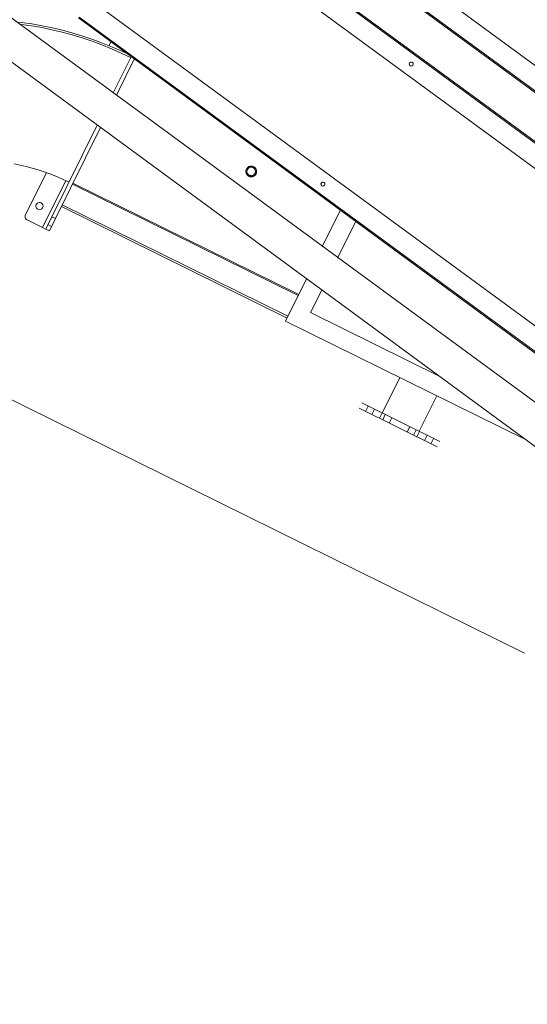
# Model space of a CAD drawing. Header units: metres. Extents: x 135583 to 135939, y 457896 to 458258.
# Tile 344 of 599: x 135804.85 to 135806.13, y 457925.94 to 457928.42. Entities that reach past the tile are written whole.
import ezdxf

# ---------------------------------------------------------------- set-up
doc = ezdxf.new("R2010")
doc.units = ezdxf.units.M
doc.linetypes.add('Hidden', pattern=[4, 2, -2])
doc.layers.add('NIEUWE INSTALLATIE', color=250, linetype='Continuous', lineweight=0)

msp = doc.modelspace()

# ---------------------------------------------------------------- linework, layer by layer
at = {"layer": 'NIEUWE INSTALLATIE'}
for p, q in [((135806.5458, 457928.011), (135805.337, 457928.8991)), ((135805.3084, 457928.8518), (135806.5092, 457927.9696)), ((135805.3102, 457928.8542), (135806.511, 457927.972)), ((135805.2475, 457928.7688), (135806.4482, 457927.8866)), ((135806.45, 457927.889), (135805.2492, 457928.7712)), ((135805.2126, 457928.7299), (135806.4215, 457927.8418)), ((135807.5496, 457926.4235), (135804.6412, 457928.5603)), ((135804.5879, 457928.4877), (135807.4963, 457926.351)), ((135806.232, 457927.5839), (135805.0232, 457928.472)), ((135804.9946, 457928.4247), (135806.1954, 457927.5425)), ((135804.9964, 457928.4271), (135806.1972, 457927.5449)), ((135805.077, 457928.3655), (135805.0714, 457928.3541)), ((135805.1278, 457928.3283), (135805.0823, 457928.2362)), ((135805.1359, 457928.3223), (135805.0904, 457928.2302)), ((135805.0418, 457928.1543), (135804.9275, 457927.9232)), ((135805.0499, 457928.1483), (135804.9365, 457927.9188)), ((135804.9135, 457928.0347), (135804.8609, 457927.9283)), ((135804.904, 457927.8959), (135804.9625, 457928.0143)), ((135804.9806, 457928.008), (135805.5499, 457927.7266)), ((135804.9793, 457928.0053), (135805.5485, 457927.7239)), ((135805.5206, 457927.6674), (135804.9513, 457927.9488)), ((135805.5228, 457927.6719), (135804.9536, 457927.9533)), ((135805.6564, 457927.9422), (135805.6094, 457927.8471)), ((135804.904, 457927.8959), (135804.8654, 457927.9149)), ((135804.9275, 457927.9232), (135804.912, 457927.8919)), ((135804.9365, 457927.9188), (135804.921, 457927.8874)), ((135804.9365, 457927.9188), (135804.9275, 457927.9232)), ((135805.6949, 457927.914), (135805.6478, 457927.8188)), ((135804.912, 457927.8919), (135804.904, 457927.8959)), ((135804.921, 457927.8874), (135804.912, 457927.8919)), ((135804.9176, 457927.9031), (135804.9265, 457927.8986)), ((135805.5703, 457927.7679), (135805.5168, 457927.6598)), ((135805.6087, 457927.7397), (135805.5798, 457927.6811)), ((135806.1219, 457927.3607), (135805.5168, 457927.6598)), ((135805.9038, 457927.521), (135805.5798, 457927.6811)), ((135805.8051, 457927.5174), (135805.7606, 457927.4275)), ((135805.8539, 457927.3815), (135805.8983, 457927.4713)), ((135805.8006, 457927.3911), (135805.702, 457927.4398)), ((135805.7087, 457927.4532), (135805.8073, 457927.4045)), ((135805.7247, 457927.4453), (135805.718, 457927.4319)), ((135805.7341, 457927.4239), (135805.7408, 457927.4374)), ((135805.76, 457927.4279), (135805.7533, 457927.4144)), ((135805.7683, 457927.4238), (135805.7617, 457927.4103)), ((135805.7778, 457927.4023), (135805.7845, 457927.4158)), ((135805.8006, 457927.3911), (135805.8992, 457927.3423)), ((135805.8073, 457927.4045), (135805.9059, 457927.3558)), ((135805.8301, 457927.3932), (135805.8234, 457927.3798)), ((135805.8396, 457927.3718), (135805.8462, 457927.3853)), ((135805.8479, 457927.3677), (135805.8546, 457927.3811)), ((135805.8737, 457927.3716), (135805.8671, 457927.3582)), ((135805.8832, 457927.3502), (135805.8899, 457927.3637))]:
    msp.add_line(p, q, dxfattribs=at)
at = {"layer": 'NIEUWE INSTALLATIE', "linetype": 'Hidden'}
msp.add_line((135804.3262, 457927.7079), (135807.912, 457925.9354), dxfattribs=at)
msp.add_line((135804.3262, 457927.7079), (135807.912, 457925.9354), dxfattribs=at)
at = {"layer": 'NIEUWE INSTALLATIE', "flags": 128}
for points in [[(135805.1182, 457928.3339), (135805.1042, 457928.3406), (135805.0799, 457928.3513), (135805.0553, 457928.3613), (135805.0304, 457928.3705), (135805.0053, 457928.379), (135804.9799, 457928.3867), (135804.9544, 457928.3936), (135804.9288, 457928.3998), (135804.903, 457928.4051), (135804.8771, 457928.4096), (135804.8512, 457928.4133), (135804.8396, 457928.4145)], [(135805.1261, 457928.3249), (135805.1022, 457928.3362), (135805.078, 457928.3469), (135805.0535, 457928.3568), (135805.0288, 457928.366), (135805.0038, 457928.3744), (135804.9786, 457928.3821), (135804.9532, 457928.389), (135804.9277, 457928.3951), (135804.9021, 457928.4004), (135804.8764, 457928.4049), (135804.8506, 457928.4085)], [(135804.8325, 457928.0565), (135804.8474, 457928.0536), (135804.8624, 457928.0501), (135804.8775, 457928.0461), (135804.8925, 457928.0417), (135804.9076, 457928.0368), (135804.9225, 457928.0313), (135804.9374, 457928.0254), (135804.9521, 457928.0191), (135804.9667, 457928.0123), (135804.9706, 457928.0104)]]:
    msp.add_lwpolyline(points, dxfattribs=at)
at = {"layer": 'NIEUWE INSTALLATIE'}
msp.add_arc((135804.8961, 457927.9499), 0.009, 243.696, 63.696, dxfattribs=at)
for centre, major_axis, start_param, end_param in [((135805.8336, 457928.3084), (-0.00076, 0.00494), 5.497787, 8.63938), ((135805.8336, 457928.3084), (-0.00259, 0.00428), 1.963489, 5.105082), ((135805.4301, 457928.0373), (-0.0128, 0.0042), 6.138628, 9.280221), ((135805.4301, 457928.0373), (-0.0032, 0.0131), 5.585028, 7.155824), ((135805.4301, 457928.0373), (-0.00638, 0.00872), 0.479978, 3.621571), ((135805.4301, 457928.0373), (-0.00923, 0.00561), 4.79963, 6.370426), ((135805.4301, 457928.0373), (-0.0107, 0.0017), 2.836173, 4.406969), ((135805.4301, 457928.0373), (-0.0131, -0.0032), 2.443461, 4.014257), ((135805.611, 457928.0054), (-0.00076, 0.00494), 5.497787, 8.63938), ((135805.611, 457928.0054), (-0.00494, -0.00076), 0.785411, 3.927004), ((135804.8961, 457927.9499), (0.00138, 0.00889), 5.977727, 9.11932), ((135804.8699, 457927.9239), (-0.00807, -0.00591), 5.19235, 6.763147)]:
    msp.add_ellipse(centre, major_axis=major_axis, ratio=1, start_param=start_param, end_param=end_param, dxfattribs=at)
for points, knots in [([(135805.4181, 457928.0433), (135805.4174, 457928.0419), (135805.4165, 457928.039), (135805.4167, 457928.035), (135805.4177, 457928.032), (135805.4188, 457928.0299), (135805.4203, 457928.0281), (135805.4223, 457928.0263), (135805.4243, 457928.0252), (135805.4261, 457928.0245), (135805.428, 457928.024), (135805.4301, 457928.0238), (135805.432, 457928.024), (135805.4335, 457928.0243), (135805.4349, 457928.0247), (135805.4366, 457928.0255), (135805.4396, 457928.0274), (135805.4413, 457928.0296), (135805.4422, 457928.0314)], [0, 0, 0, 0, 0.111111, 0.222222, 0.277778, 0.333333, 0.388889, 0.444444, 0.513889, 0.548611, 0.583333, 0.652778, 0.6875, 0.722222, 0.756944, 0.791667, 0.861111, 1, 1, 1, 1]), ([(135805.4398, 457928.0326), (135805.4393, 457928.0314), (135805.4378, 457928.0295), (135805.4352, 457928.0276), (135805.4328, 457928.0268), (135805.4309, 457928.0265), (135805.429, 457928.0266), (135805.427, 457928.0269), (135805.4253, 457928.0277), (135805.4239, 457928.0285), (135805.4227, 457928.0295), (135805.4213, 457928.031), (135805.4201, 457928.0331), (135805.4194, 457928.0353), (135805.4192, 457928.0385), (135805.4198, 457928.0407), (135805.4205, 457928.0421)], [0, 0, 0, 0, 0.111111, 0.222222, 0.277778, 0.333333, 0.388889, 0.444444, 0.513889, 0.548611, 0.583333, 0.652778, 0.722222, 0.791667, 0.861111, 1, 1, 1, 1]), ([(135805.4205, 457928.0421), (135805.4212, 457928.0436), (135805.4232, 457928.0461), (135805.4267, 457928.0478), (135805.4295, 457928.0482), (135805.432, 457928.0481), (135805.4338, 457928.0476), (135805.4349, 457928.047)], [0, 0, 0, 0, 0.285714, 0.571429, 0.678571, 0.785714, 1, 1, 1, 1]), ([(135805.4422, 457928.0314), (135805.4431, 457928.0332), (135805.444, 457928.0371), (135805.4431, 457928.0418), (135805.4413, 457928.0449), (135805.4394, 457928.0473), (135805.4375, 457928.0487), (135805.4361, 457928.0494)], [0, 0, 0, 0, 0.285714, 0.571429, 0.678571, 0.785714, 1, 1, 1, 1])]:
    msp.add_open_spline(points, degree=3, knots=knots, dxfattribs=at)
for points in [[(135805.4181, 457928.0433), (135805.4185, 457928.0442), (135805.4196, 457928.0459), (135805.4217, 457928.048), (135805.4243, 457928.0496), (135805.4271, 457928.0506), (135805.4301, 457928.0509), (135805.4332, 457928.0506), (135805.4352, 457928.0499), (135805.4361, 457928.0494)], [(135805.4407, 457928.0395), (135805.4406, 457928.0403), (135805.4401, 457928.0418), (135805.4388, 457928.044), (135805.4371, 457928.0457), (135805.4357, 457928.0467), (135805.4349, 457928.047)], [(135805.4398, 457928.0326), (135805.4402, 457928.0333), (135805.4407, 457928.0348), (135805.4409, 457928.0364), (135805.4409, 457928.0371)]]:
    msp.add_open_spline(points, degree=3, dxfattribs=at)

doc.saveas('drawing.dxf')
